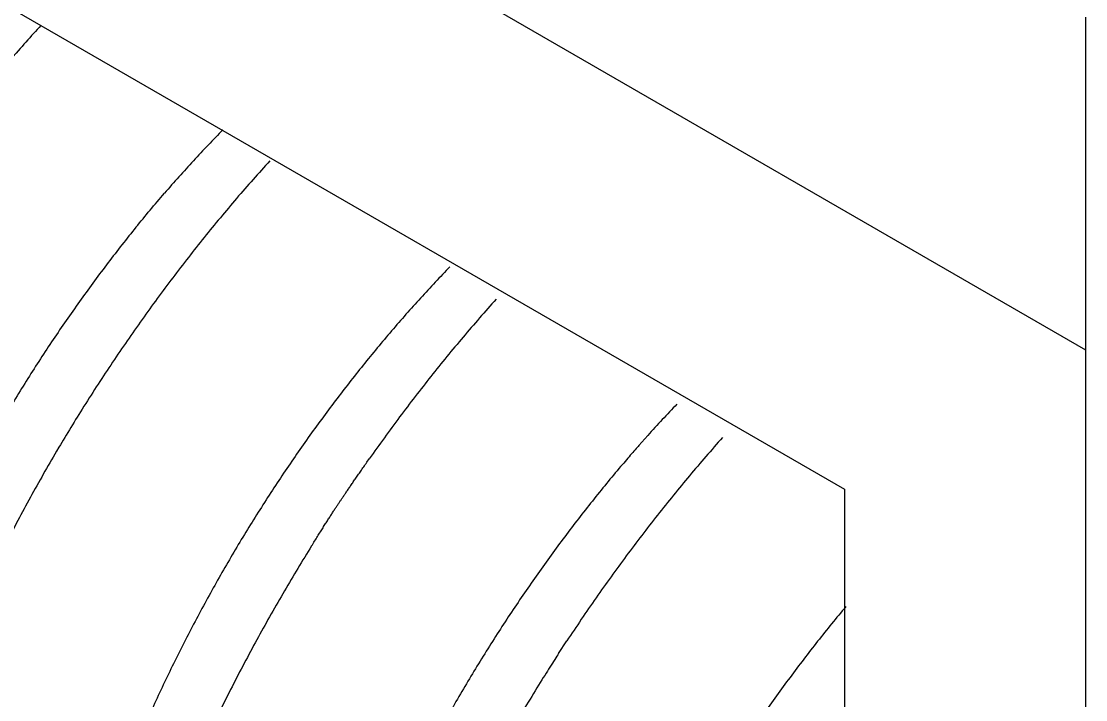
# Model space of a CAD drawing. Extents: x 99862 to 103151, y 100000 to 105076.
# Drawn here: x 100879.781 to 100883.043, y 104496.868 to 104498.947 of the extents above; entities that cross this region are included whole.
import ezdxf

# ---------------------------------------------------------------- set-up
doc = ezdxf.new("R2010")
doc.units = 0
for name, color, linetype in [('Level 11', 7, 'Continuous'), ('Level 2', 7, 'Continuous'), ('Level 6', 7, 'Continuous')]:
    doc.layers.add(name, color=color, linetype=linetype)

msp = doc.modelspace()

# ---------------------------------------------------------------- linework, layer by layer
at = {"layer": 'Level 11'}
for p, q in [((100883.0435, 104497.9397), (100871.553, 104504.5737)), ((100872.2926, 104503.2927), (100882.3038, 104497.5127)), ((100883.0435, 104484.6716), (100883.0435, 104497.9397)), ((100882.3038, 104497.5127), (100882.3038, 104485.9527))]:
    msp.add_line(p, q, dxfattribs=at)
at = {"layer": 'Level 2'}
msp.add_line((100883.0435, 104483.651), (100883.0435, 104498.9603), dxfattribs=at)
at = {"layer": 'Level 6'}
for p, q in [((100881.6739, 104497.6469), (100881.701, 104497.6773)), ((100879.8966, 104497.6414), (100879.8893, 104497.6292)), ((100881.4279, 104497.0092), (100881.453, 104497.0477))]:
    msp.add_line(p, q, dxfattribs=at)
for points, degree in [([(100879.8411, 104498.9345), (100879.8267, 104498.9187), (100879.7951, 104498.884), (100879.764, 104498.8483), (100879.7471, 104498.829)], 3), ([(100880.3993, 104498.615), (100880.3842, 104498.5994), (100880.3539, 104498.5684), (100880.3239, 104498.5361), (100880.3089, 104498.52)], 3), ([(100880.3089, 104498.52), (100880.294, 104498.5037), (100880.2641, 104498.471), (100880.2347, 104498.4372), (100880.22, 104498.4203)], 3), ([(100880.5428, 104498.5198), (100880.5257, 104498.5009), (100880.4915, 104498.4631), (100880.4579, 104498.4241), (100880.4411, 104498.4046)], 3), ([(100880.1327, 104498.3161), (100880.147, 104498.3335), (100880.1758, 104498.3688), (100880.2052, 104498.403), (100880.22, 104498.4203)], 3), ([(100880.4411, 104498.4046), (100880.4078, 104498.3651), (100880.3412, 104498.2861), (100880.2772, 104498.2028), (100880.2453, 104498.1612)], 3), ([(100880.1327, 104498.3161), (100880.1184, 104498.2983), (100880.0897, 104498.2626), (100880.0615, 104498.2259), (100880.0474, 104498.2076)], 3), ([(100880.0474, 104498.2076), (100880.0334, 104498.1891), (100880.0054, 104498.1521), (100879.978, 104498.1141), (100879.9643, 104498.0952)], 3), ([(100881.0951, 104498.195), (100881.08, 104498.1793), (100881.0497, 104498.1479), (100881.0198, 104498.1153), (100881.0049, 104498.099)], 3), ([(100880.2453, 104498.1612), (100880.2295, 104498.1402), (100880.1978, 104498.0981), (100880.167, 104498.055), (100880.1515, 104498.0335)], 3), ([(100879.9643, 104498.0952), (100879.9507, 104498.076), (100879.9236, 104498.0378), (100879.897, 104497.9986), (100879.8838, 104497.9791)], 3), ([(100881.0049, 104498.099), (100880.99, 104498.0825), (100880.9601, 104498.0495), (100880.9307, 104498.0154), (100880.916, 104497.9983)], 3), ([(100881.2365, 104498.0953), (100881.2195, 104498.0763), (100881.1855, 104498.0382), (100881.152, 104497.9989), (100881.1353, 104497.9793)], 3), ([(100880.1515, 104498.0335), (100880.1362, 104498.0118), (100880.1056, 104497.9685), (100880.0757, 104497.9242), (100880.0608, 104497.9021)], 3), ([(100879.8838, 104497.9791), (100879.8706, 104497.9594), (100879.8443, 104497.92), (100879.8187, 104497.8798), (100879.8059, 104497.8597)], 3), ([(100880.916, 104497.9983), (100880.8868, 104497.9636), (100880.8283, 104497.8942), (100880.7719, 104497.8208), (100880.7436, 104497.784)], 3), ([(100881.1353, 104497.9793), (100881.1187, 104497.9595), (100881.0855, 104497.9199), (100881.053, 104497.8792), (100881.0367, 104497.8589)], 3), ([(100880.0608, 104497.9021), (100880.046, 104497.8798), (100880.0164, 104497.8353), (100879.9877, 104497.7899), (100879.9733, 104497.7672)], 3), ([(100879.8059, 104497.8597), (100879.7933, 104497.8395), (100879.768, 104497.799), (100879.7434, 104497.7579), (100879.7312, 104497.7373)], 3), ([(100881.0367, 104497.8589), (100881.0205, 104497.8384), (100880.9882, 104497.7974), (100880.9566, 104497.7554), (100880.9408, 104497.7344)], 3), ([(100880.7436, 104497.784), (100880.7296, 104497.7654), (100880.7017, 104497.7282), (100880.6743, 104497.6901), (100880.6606, 104497.671)], 3), ([(100879.9733, 104497.7672), (100879.9591, 104497.7444), (100879.9331, 104497.7028), (100879.9079, 104497.6605), (100879.8966, 104497.6414)], 3), ([(100881.7908, 104497.7738), (100881.7757, 104497.758), (100881.7456, 104497.7265), (100881.7159, 104497.6937), (100881.701, 104497.6773)], 3), ([(100880.9408, 104497.7344), (100880.9251, 104497.7132), (100880.8937, 104497.6709), (100880.8631, 104497.6277), (100880.8477, 104497.6061)], 3), ([(100880.6606, 104497.671), (100880.6471, 104497.6518), (100880.6199, 104497.6134), (100880.5934, 104497.5741), (100880.5802, 104497.5545)], 3), ([(100881.6739, 104497.6469), (100881.6682, 104497.6403), (100881.6477, 104497.617), (100881.6273, 104497.5931), (100881.6127, 104497.576)], 3), ([(100881.9301, 104497.6712), (100881.9131, 104497.652), (100881.8792, 104497.6137), (100881.8459, 104497.5742), (100881.8293, 104497.5545)], 3), ([(100879.8893, 104497.6292), (100879.8757, 104497.6058), (100879.8485, 104497.5592), (100879.8222, 104497.5119), (100879.8091, 104497.4882)], 3), ([(100880.6709, 104497.3391), (100880.7276, 104497.4304), (100880.787, 104497.519), (100880.8477, 104497.6061)], 2), ([(100880.5802, 104497.5545), (100880.5671, 104497.5347), (100880.5408, 104497.4952), (100880.5153, 104497.4549), (100880.5025, 104497.4348)], 3), ([(100881.6127, 104497.576), (100881.5982, 104497.5586), (100881.569, 104497.5238), (100881.5404, 104497.488), (100881.5261, 104497.4701)], 3), ([(100881.8293, 104497.5545), (100881.8127, 104497.5346), (100881.7797, 104497.4948), (100881.7472, 104497.454), (100881.731, 104497.4336)], 3), ([(100879.8091, 104497.4882), (100879.7961, 104497.4645), (100879.7702, 104497.417), (100879.7452, 104497.3689), (100879.7327, 104497.3448)], 3), ([(100881.5261, 104497.4701), (100881.5118, 104497.4521), (100881.4833, 104497.4159), (100881.4553, 104497.3788), (100881.4414, 104497.3602)], 3), ([(100880.5025, 104497.4348), (100880.4899, 104497.4145), (100880.4646, 104497.374), (100880.4402, 104497.3327), (100880.4279, 104497.3121)], 3), ([(100881.731, 104497.4336), (100881.7149, 104497.413), (100881.6827, 104497.3718), (100881.6512, 104497.3297), (100881.6354, 104497.3086)], 3), ([(100881.4414, 104497.3602), (100881.4275, 104497.3414), (100881.3996, 104497.304), (100881.3724, 104497.2656), (100881.3588, 104497.2464)], 3), ([(100880.6709, 104497.3391), (100880.6568, 104497.3163), (100880.6286, 104497.2706), (100880.6012, 104497.2242), (100880.5875, 104497.201)], 3), ([(100880.4279, 104497.3121), (100880.4158, 104497.2914), (100880.3916, 104497.2499), (100880.3682, 104497.2078), (100880.3565, 104497.1867)], 3), ([(100881.6354, 104497.3086), (100881.6043, 104497.266), (100881.542, 104497.1808), (100881.4827, 104497.0921), (100881.453, 104497.0477)], 3), ([(100881.3588, 104497.2464), (100881.3319, 104497.2076), (100881.2781, 104497.1299), (100881.227, 104497.0491), (100881.2014, 104497.0087)], 3), ([(100880.5875, 104497.201), (100880.5606, 104497.1542), (100880.5068, 104497.0607), (100880.4567, 104496.9647), (100880.4317, 104496.9167)], 3), ([(100880.3565, 104497.1867), (100880.345, 104497.1656), (100880.3219, 104497.1233), (100880.2997, 104497.0805), (100880.2886, 104497.059)], 3), ([(100882.3083, 104497.1532), (100882.2938, 104497.1357), (100882.2647, 104497.1007), (100882.2361, 104497.0647), (100882.2218, 104497.0467)], 3), ([(100880.2886, 104497.059), (100880.2776, 104497.0375), (100880.2557, 104496.9945), (100880.2347, 104496.9511), (100880.2242, 104496.9294)], 3), ([(100882.2218, 104497.0467), (100882.2076, 104497.0285), (100882.1791, 104496.9922), (100882.1512, 104496.9548), (100882.1372, 104496.9362)], 3), ([(100881.2014, 104497.0087), (100881.1888, 104496.9883), (100881.1636, 104496.9475), (100881.1392, 104496.9061), (100881.1269, 104496.8854)], 3), ([(100881.4279, 104497.0092), (100881.4218, 104496.9996), (100881.4011, 104496.9675), (100881.3808, 104496.935), (100881.3666, 104496.9122)], 3), ([(100880.2242, 104496.9294), (100880.2139, 104496.9076), (100880.1932, 104496.864), (100880.1735, 104496.8201), (100880.1637, 104496.7981)], 3), ([(100882.1372, 104496.9362), (100882.1096, 104496.8984), (100882.0543, 104496.8228), (100882.0015, 104496.7438), (100881.9752, 104496.7043)], 3), ([(100880.4317, 104496.9167), (100880.4194, 104496.8926), (100880.3949, 104496.8443), (100880.3714, 104496.7956), (100880.3596, 104496.7712)], 3), ([(100881.3666, 104496.9122), (100881.3526, 104496.8893), (100881.3245, 104496.8435), (100881.2973, 104496.797), (100881.2836, 104496.7738)], 3), ([(100881.1269, 104496.8854), (100881.1029, 104496.8436), (100881.0549, 104496.7602), (100881.0102, 104496.6745), (100880.9878, 104496.6317)], 3)]:
    msp.add_open_spline(points, degree=degree, dxfattribs=at)

doc.saveas('drawing.dxf')
